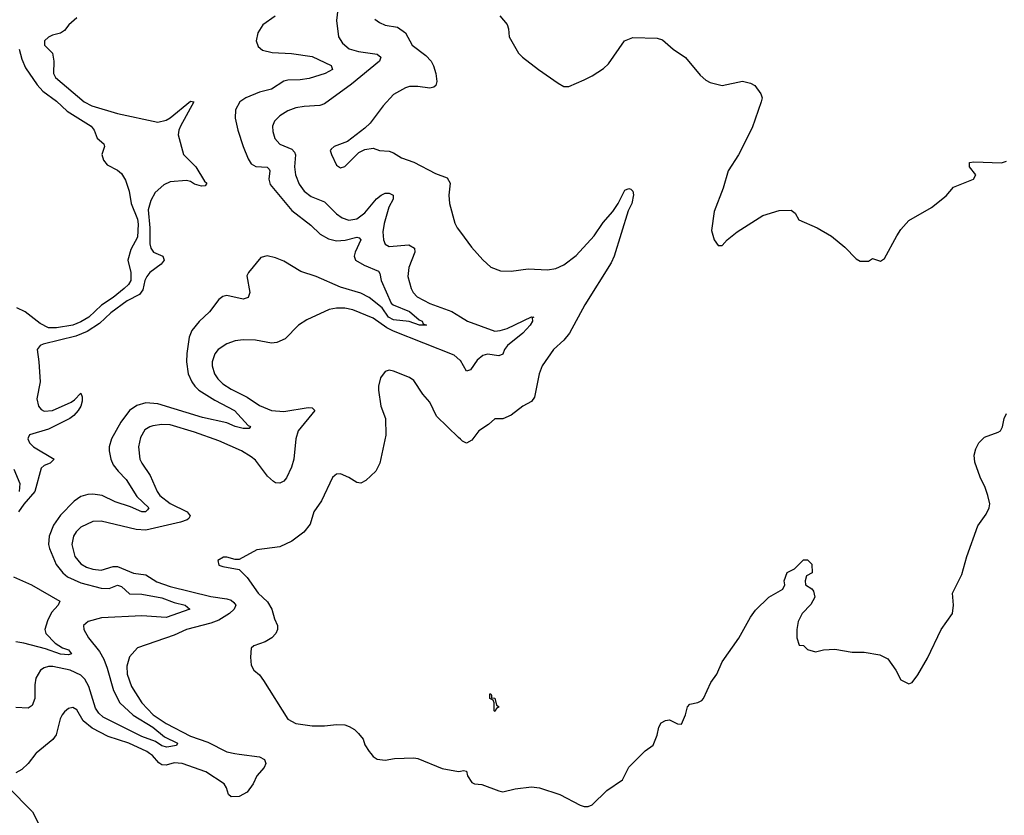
# Model space of a CAD drawing. Header units: inches. Extents: x 1934316 to 2140091, y 524953 to 667329.
# Tile 288 of 384: x 2057829 to 2062680, y 619695 to 623615. Entities that reach past the tile are written whole.
import ezdxf

# ---------------------------------------------------------------- set-up
doc = ezdxf.new("R2010")
doc.units = ezdxf.units.IN
doc.header["$MEASUREMENT"] = 0
for name, color, linetype in [('C0651', 7, 'Continuous'), ('C0652', 7, 'Continuous'), ('C0661', 7, 'Continuous'), ('C0662', 7, 'Continuous')]:
    doc.layers.add(name, color=color, linetype=linetype)

msp = doc.modelspace()

# ---------------------------------------------------------------- linework, layer by layer
at = {"layer": 'C0651', "color": 5}
for points, elevation in [([(2057908.5, 620000), (2057870, 619949.6), (2057839.7, 619920.3), (2057810, 619903.6)], 240), ([(2058888.9, 620000), (2058910, 619995.7), (2059010, 619983.6), (2059035.1, 619970), (2059041.2, 619950), (2059034.1, 619930), (2058997.6, 619890), (2058979.3, 619850), (2058950.1, 619809.9), (2058910, 619787.7), (2058870, 619785.4), (2058857, 619797), (2058848.6, 619830), (2058836.4, 619850), (2058745.7, 619910), (2058629, 619951), (2058590, 619953.1), (2058550, 619942.5), (2058530, 619944.1), (2058513.9, 619953.9), (2058482.9, 619990), (2058469.2, 620000)], 240), ([(2059558.7, 620000), (2059570, 619984.7), (2059590.9, 619970.9), (2059630, 619966), (2059675.3, 619975.3), (2059770, 619978.8), (2059790, 619974.8), (2059910, 619926), (2059990, 619910.8), (2060000, 619912.6)], 260), ([(2057770, 619834.9), (2057892.5, 619712.5), (2057985, 619530)], 240)]:
    msp.add_lwpolyline(points, dxfattribs=dict(at, elevation=elevation))
at = {"layer": 'C0652', "color": 5}
for points, elevation in [([(2059412.8, 623810), (2059390.2, 623610.2), (2059400.3, 623530), (2059419, 623499), (2059451.6, 623471.6), (2059498.9, 623458.9), (2059590, 623445.8), (2059608.9, 623430), (2059601.7, 623410), (2059463.5, 623296.5), (2059330, 623199.8), (2059307.2, 623192.8), (2059230, 623188), (2059190, 623180.7), (2059150, 623166.2), (2059110, 623142), (2059084.3, 623115.7), (2059074.2, 623090), (2059075.6, 623064.4), (2059086, 623030), (2059110, 623002), (2059170, 622976.6), (2059182.6, 622962.6), (2059188.3, 622948.3), (2059182.7, 622890), (2059187.7, 622850), (2059205.1, 622805.1), (2059229.7, 622769.7), (2059264.3, 622744.3), (2059330, 622717.4), (2059390, 622659.2), (2059418.1, 622638.1), (2059450, 622626.8), (2059490, 622633.4), (2059530, 622663.8), (2059587.2, 622732.8), (2059610, 622750.9), (2059630, 622759.4), (2059650, 622760.2), (2059668.8, 622750), (2059668.3, 622730), (2059648, 622692), (2059625.1, 622610), (2059618.8, 622570), (2059620.6, 622530), (2059628.8, 622508.8), (2059650, 622497.8), (2059746, 622506), (2059774, 622490), (2059775.6, 622470), (2059745.9, 622394.1), (2059741.6, 622350), (2059757.3, 622290), (2059768, 622270), (2059786.5, 622250), (2059850, 622215.9), (2059957.3, 622177.3), (2060000, 622151.3)], 240), ([(2059087.8, 623632.2), (2059027.4, 623590), (2059002.8, 623550), (2058994.6, 623510), (2059003, 623483), (2059025.5, 623465.5), (2059072.9, 623452.8), (2059168.4, 623448.5), (2059270, 623433.2), (2059363.2, 623390), (2059370.4, 623370), (2059334.6, 623350), (2059255.6, 623324.4), (2059210, 623317.8), (2059150, 623317.3), (2059130, 623311.9), (2059070, 623273.4), (2059010, 623258.5), (2058943.7, 623230), (2058912.8, 623210), (2058892.9, 623170), (2058891, 623130), (2058903.8, 623070), (2058930.1, 622990.1), (2058954, 622930), (2058970, 622905.5), (2058992.3, 622892.3), (2059048.8, 622888.8), (2059058.1, 622878.1), (2059061.1, 622870), (2059056.4, 622830), (2059063.5, 622803.5), (2059170, 622675.3), (2059263.2, 622603.2), (2059310, 622557.9), (2059350, 622534.7), (2059390, 622525.7), (2059431.7, 622528.3), (2059490, 622543.7), (2059500.9, 622540.9), (2059509.2, 622530), (2059481.9, 622470), (2059477.1, 622450), (2059483.9, 622430), (2059525.6, 622405.6), (2059596.3, 622376.3), (2059603.9, 622363.9), (2059610.6, 622330), (2059658.8, 622218.8), (2059669.6, 622209.6), (2059750, 622177), (2059796.8, 622136.8), (2059812.2, 622130), (2059816.3, 622116.3), (2059833.4, 622110), (2059799, 622110), (2059747.5, 622127.5), (2059670, 622135.4), (2059645.4, 622150), (2059615.1, 622195.1), (2059550, 622246.4), (2059510, 622267.2), (2059410, 622297), (2059290, 622348.9), (2059214.1, 622374.1), (2059130, 622425.7), (2059090, 622442), (2059048.1, 622451.9), (2059016.7, 622443.3), (2058956.3, 622370), (2058947.6, 622352.4), (2058962.7, 622270), (2058954.6, 622245.4), (2058930, 622238.4), (2058850, 622255.4), (2058830, 622251.6), (2058810, 622237), (2058764.8, 622175.2), (2058712.6, 622127.4), (2058676.8, 622083.2), (2058663.2, 622050), (2058651.8, 621970), (2058651, 621929), (2058658.6, 621870), (2058676.3, 621830), (2058691.7, 621810), (2058711.8, 621790), (2058790, 621740.5), (2058888, 621690), (2058955.1, 621615.1), (2058965.5, 621610), (2058959.5, 621600.5), (2058930, 621601), (2058890.1, 621609.9), (2058850, 621628.4), (2058730, 621654.5), (2058510, 621721.9), (2058450, 621726.5), (2058406.4, 621713.6), (2058370, 621689), (2058327.2, 621632.8), (2058281.4, 621550), (2058269.4, 621510), (2058269.4, 621490), (2058277.5, 621450), (2058290, 621421.3), (2058313.7, 621390), (2058353.4, 621350), (2058406.4, 621266.4), (2058465.2, 621210), (2058459.2, 621200.8), (2058449.3, 621190.7), (2058430, 621189.5), (2058374.2, 621214.2), (2058299.2, 621239.2), (2058235.1, 621270), (2058190, 621277.6), (2058163.8, 621276.2), (2058130, 621266), (2058096.5, 621243.5), (2058030, 621173.1), (2057995.5, 621124.5), (2057973.3, 621070), (2057971.3, 621030), (2057975.3, 621010), (2058008.3, 620930), (2058040.7, 620890), (2058063.7, 620870), (2058130, 620839.7), (2058230, 620813.7), (2058270, 620812.9), (2058310, 620829.6), (2058330, 620822.5), (2058370, 620786.1), (2058430, 620783.9), (2058530, 620766.3), (2058590, 620743.9), (2058643.6, 620730), (2058667.4, 620710), (2058550, 620669.9), (2058430, 620677.7), (2058231.6, 620668.4), (2058166, 620650), (2058143.9, 620630), (2058145.6, 620610), (2058167.1, 620570), (2058222.4, 620502.4), (2058243.7, 620463.7), (2058260.6, 620420.6), (2058290.4, 620310), (2058322.7, 620250), (2058388.6, 620188.6), (2058485.2, 620130), (2058542.1, 620082.1), (2058605.8, 620050), (2058601.1, 620038.9), (2058554, 620030), (2058530, 620037.4), (2058498, 620058), (2058430, 620084.1), (2058239.4, 620179.4), (2058218.6, 620198.6), (2058203, 620223), (2058168.8, 620330), (2058150, 620365.2), (2058130, 620386), (2058077.8, 620410), (2057991.8, 620428.2), (2057971.5, 620428.5), (2057950, 620421.9), (2057932.2, 620410), (2057909, 620371), (2057902.7, 620337.3), (2057903.4, 620270), (2057890, 620235.3), (2057870, 620222.3), (2057810, 620226.6)], 220), ([(2058110, 623624), (2058071.3, 623590), (2058050, 623562), (2058030, 623548.7), (2057990, 623539), (2057970, 623528.7), (2057951.3, 623510), (2057951.3, 623490), (2057991, 623450), (2057997.3, 623410), (2057995.8, 623350), (2058005.5, 623330), (2058147.1, 623210), (2058183.7, 623190), (2058310, 623153.1), (2058510, 623110.6), (2058550, 623119.4), (2058570, 623131.6), (2058670, 623214.2), (2058687.3, 623210), (2058621.6, 623090), (2058612.7, 623070), (2058610, 623047.7), (2058636.1, 622950), (2058696.3, 622890), (2058739.3, 622819.3), (2058750.3, 622809.7), (2058743.4, 622796.6), (2058724.5, 622795.5), (2058690, 622804.3), (2058670, 622817.2), (2058650, 622823.2), (2058570, 622816.7), (2058538.5, 622801.5), (2058496.6, 622763.4), (2058475.3, 622724.7), (2058462.5, 622677.5), (2058469.3, 622590), (2058469.8, 622509.8), (2058474.4, 622490), (2058488.3, 622470), (2058534.4, 622450), (2058540.2, 622430), (2058525.2, 622410), (2058470, 622369.9), (2058455.4, 622350), (2058445.9, 622330), (2058435.5, 622284.5), (2058419.8, 622260.2), (2058357.9, 622230), (2058277.2, 622170), (2058222.4, 622117.6), (2058162.1, 622077.9), (2058105.1, 622054.9), (2057943.9, 622016.1), (2057930.4, 622009.6), (2057914.8, 621990), (2057923.8, 621930), (2057930.5, 621830), (2057913.4, 621746.6), (2057921.6, 621710), (2057934, 621694), (2057950, 621686.2), (2057991.1, 621690), (2058081.8, 621730), (2058098.8, 621741.2), (2058130, 621774.6), (2058137.2, 621757.2), (2058135.9, 621735.9), (2058130.1, 621710), (2058116.8, 621690), (2058095.5, 621664.5), (2058076.1, 621650), (2057970, 621597.2), (2057878, 621570), (2057870, 621555.6), (2057868.4, 621550), (2057877.4, 621530), (2057896.8, 621510), (2057998.5, 621450), (2057979, 621430), (2057950, 621418.3), (2057935.4, 621404.6), (2057902.7, 621290), (2057850, 621228.8), (2057823.4, 621190)], 180), ([(2059577.8, 623617.8), (2059601.2, 623601.2), (2059630, 623588.2), (2059690, 623578.5), (2059730.4, 623550), (2059762.3, 623490), (2059830, 623438.9), (2059856.3, 623410), (2059868.3, 623388.3), (2059879.4, 623350), (2059883.9, 623310), (2059879.5, 623290), (2059870, 623282), (2059850, 623277.3), (2059790, 623285.7), (2059750, 623285.1), (2059730, 623278.9), (2059670, 623246), (2059620.3, 623190), (2059554.9, 623105.1), (2059530, 623081.2), (2059444.5, 623015.5), (2059378, 622990), (2059362.8, 622977.2), (2059359.1, 622970), (2059364.4, 622950), (2059390, 622898.8), (2059410, 622884.9), (2059430, 622890.8), (2059500.2, 622959.8), (2059530, 622976), (2059570, 622982), (2059602, 622970), (2059650, 622966.4), (2059670, 622959.3), (2059710, 622934), (2059770, 622912.2), (2059877.7, 622857.7), (2059935.3, 622835.3), (2059950.3, 622810), (2059942.4, 622750), (2059946, 622710), (2059972.8, 622612.8), (2059984, 622590), (2060000, 622568.4)], 260), ([(2057826.8, 623470), (2057840.2, 623420.2), (2057857.9, 623377.9), (2057914.3, 623294.3), (2057942.5, 623262.5), (2058010, 623212.8), (2058063.6, 623163.6), (2058180.4, 623090), (2058195.5, 623070), (2058210.5, 623030.5), (2058242.8, 623002.8), (2058246.8, 622990), (2058234.4, 622950), (2058242.3, 622922.3), (2058259.2, 622899.2), (2058310, 622874.2), (2058330, 622857.2), (2058350, 622824.9), (2058368.5, 622770), (2058377.3, 622710), (2058410, 622631.8), (2058413.2, 622606.8), (2058410, 622544.2), (2058376.7, 622483.3), (2058361.3, 622430), (2058375.7, 622370), (2058376.6, 622330), (2058365.1, 622310), (2058343.9, 622290), (2058290, 622246.4), (2058231.5, 622208.5), (2058170.1, 622150), (2058130, 622125.9), (2058090, 622109.2), (2058010, 622096.1), (2057970, 622097.5), (2057930, 622117.4), (2057855.6, 622175.6), (2057814.9, 622194.9)], 160), ([(2060000, 621935.1), (2059998.2, 621938.2), (2059970, 621962), (2059670, 622079.8), (2059637.2, 622097.2), (2059570, 622143.8), (2059470, 622185.2), (2059430, 622193.6), (2059390, 622194), (2059352.9, 622187.1), (2059244, 622136), (2059203.1, 622110), (2059137.2, 622042.8), (2059095.1, 622024.9), (2059070, 622020.4), (2058990, 622035.7), (2058930, 622038.2), (2058890, 622032.5), (2058850, 622018), (2058806.5, 621990), (2058790, 621968.3), (2058777.2, 621930), (2058776.8, 621910), (2058787.9, 621870), (2058805.1, 621845.1), (2058830, 621820.7), (2058870, 621795.1), (2058950, 621755.6), (2059010, 621713.4), (2059070, 621689.6), (2059130, 621684.4), (2059250, 621705), (2059270, 621703.1), (2059282.3, 621690), (2059200.6, 621590), (2059189.1, 621550), (2059179.1, 621450), (2059168.6, 621410), (2059143, 621357), (2059130, 621341.7), (2059110, 621331), (2059090, 621333.1), (2059079.1, 621339.1), (2059050, 621366.2), (2058990, 621445.5), (2058970, 621462), (2058922, 621490), (2058810, 621539.3), (2058690, 621583.4), (2058570, 621618.3), (2058530, 621621), (2058485.5, 621614.5), (2058470, 621609.8), (2058446.2, 621593.8), (2058423.6, 621556.4), (2058414.8, 621510), (2058421.4, 621450), (2058430.2, 621430), (2058472.2, 621370), (2058506.5, 621290), (2058519.5, 621270), (2058570, 621231.1), (2058653.7, 621190), (2058669.2, 621170), (2058662.2, 621157.8), (2058653.7, 621150), (2058621, 621139), (2058450, 621100.2), (2058403.4, 621103.4), (2058230, 621145), (2058190, 621142.4), (2058130, 621114.2), (2058107.7, 621092.3), (2058093.2, 621070), (2058085.8, 621030), (2058100.7, 620970), (2058130, 620934.5), (2058158.4, 620918.4), (2058190, 620907.6), (2058230, 620902.7), (2058290, 620920.5), (2058310, 620921.1), (2058390, 620888.4), (2058450, 620879.8), (2058505.3, 620845.3), (2058570, 620822.9), (2058770, 620773.7), (2058850, 620760.9), (2058870, 620754.3), (2058883.7, 620743.7), (2058893.1, 620730), (2058885.6, 620710), (2058862.3, 620690), (2058810, 620657.1), (2058770, 620642), (2058650, 620610.5), (2058590, 620581.8), (2058410, 620519.5), (2058370, 620476), (2058356.5, 620430), (2058359, 620390), (2058379.7, 620330), (2058430.2, 620250), (2058486, 620190), (2058550, 620146.9), (2058670, 620084.8), (2058755.7, 620055.7), (2058850, 620008), (2058888.9, 620000)], 240), ([(2060000, 621547.5), (2059990, 621556), (2059881.7, 621661.7), (2059849.4, 621730), (2059815.1, 621770), (2059770, 621837.2), (2059750, 621852.3), (2059670, 621884), (2059650, 621888.7), (2059630, 621882), (2059606, 621850), (2059596, 621810), (2059596, 621790), (2059607.7, 621710), (2059630.4, 621650.4), (2059632.1, 621567.9), (2059603, 621430), (2059584, 621390), (2059534.7, 621345.3), (2059510, 621332), (2059490, 621334), (2059450, 621359.5), (2059410, 621378), (2059390, 621376), (2059381, 621370), (2059370, 621359), (2059315.4, 621244.6), (2059278.4, 621190), (2059259.3, 621130), (2059228, 621090), (2059170, 621045.1), (2059110, 621017.6), (2058997.5, 621002.5), (2058910, 620956), (2058890, 620955.1), (2058850, 620966.6), (2058833.7, 620966.3), (2058805.5, 620950), (2058810, 620928), (2058830, 620920.5), (2058910, 620906), (2058950, 620866.8), (2059003.7, 620790), (2059050, 620747), (2059071.4, 620710), (2059083.8, 620663.8), (2059098.8, 620630), (2059098.8, 620610), (2059090.7, 620590), (2059070.8, 620570), (2059038, 620550), (2058982, 620530), (2058970, 620518), (2058965.5, 620474.5), (2058970, 620434), (2058982.8, 620410), (2059010, 620386.8), (2059030, 620358.8), (2059150, 620168), (2059190, 620147), (2059270, 620135.5), (2059330, 620135.5), (2059390, 620143.1), (2059430, 620140.3), (2059452.8, 620132.7), (2059478.4, 620118.4), (2059498.7, 620098.7), (2059520.7, 620070), (2059530, 620042), (2059551.3, 620010), (2059558.7, 620000)], 260), ([(2057800.4, 621400.4), (2057829.3, 621329.3), (2057825.8, 621290)], 160), ([(2057798.4, 620870), (2057887, 620830), (2058026.2, 620750), (2058018.7, 620730), (2057985.5, 620694.5), (2057966, 620654), (2057953.4, 620610), (2057957.2, 620590), (2058003.7, 620543.7), (2058040.5, 620520.5), (2058070.1, 620510), (2058084.1, 620490), (2058070, 620485.6), (2058030.3, 620489.7), (2057955.9, 620515.9), (2057850, 620542.8), (2057810.6, 620549.4)], 180), ([(2058469.2, 620000), (2058455.5, 620010), (2058367.1, 620050), (2058264, 620084), (2058185.2, 620125.2), (2058140.8, 620160.8), (2058110, 620215.1), (2058090, 620226), (2058070, 620221.3), (2058050, 620205.6), (2058038.9, 620190), (2058028.2, 620170), (2058008.6, 620091.4), (2057991.7, 620068.3), (2057910, 620002), (2057908.5, 620000)], 240)]:
    msp.add_lwpolyline(points, dxfattribs=dict(at, elevation=elevation))
at = {"layer": 'C0661', "color": 5, "elevation": 260}
msp.add_lwpolyline([(2060000, 619912.6), (2060015.3, 619915.3), (2060030, 619912), (2060034.8, 619890), (2060057.3, 619857.3), (2060070, 619850.8), (2060106.4, 619846.4), (2060190, 619816), (2060210, 619811.3), (2060270, 619826), (2060350, 619834.8), (2060390.7, 619830.7), (2060490, 619797.3), (2060590, 619744.7), (2060610, 619738), (2060630, 619738), (2060650, 619746), (2060722, 619818), (2060798, 619870), (2060830, 619932), (2060898, 620000)], dxfattribs=at)
at = {"layer": 'C0662', "color": 5}
for points, elevation in [([(2060194.6, 623634.6), (2060230, 623591.3), (2060237.3, 623570), (2060240.7, 623530), (2060286.8, 623450), (2060306, 623430), (2060384.7, 623370), (2060481.4, 623301.4), (2060510, 623286), (2060534.6, 623285.4), (2060610, 623318), (2060650, 623338), (2060705.6, 623374.4), (2060730, 623398), (2060809.2, 623510), (2060850, 623527.3), (2060970, 623524.4), (2060995.8, 623515.8), (2061047.7, 623470), (2061108.9, 623428.9), (2061181.4, 623341.4), (2061210, 623316.3), (2061230, 623305.5), (2061290, 623290.5), (2061390, 623312.7), (2061430, 623302.4), (2061450.3, 623290.3), (2061480.5, 623250), (2061487.3, 623230), (2061482.8, 623210), (2061437.3, 623082.7), (2061370.3, 622949.7), (2061319.1, 622870), (2061294.9, 622785.1), (2061250.8, 622670), (2061236.9, 622576.9), (2061251.1, 622531.1), (2061270, 622502), (2061290, 622502), (2061315.3, 622530), (2061364, 622570), (2061489.5, 622650.5), (2061570, 622674.8), (2061630, 622676), (2061650, 622662), (2061668.3, 622628.3), (2061758, 622590), (2061828.3, 622548.3), (2061893.8, 622493.8), (2061950, 622436), (2061970, 622426), (2062010, 622424.7), (2062030, 622438), (2062070, 622424.7), (2062090, 622438), (2062150, 622550.8), (2062170, 622581), (2062210, 622626), (2062322, 622690), (2062392.9, 622747.1), (2062429.5, 622790.5), (2062528.7, 622830), (2062539, 622850), (2062509, 622890), (2062509, 622911), (2062530, 622914), (2062666, 622910), (2062690, 622917.3)], 280), ([(2060000, 622568.4), (2060054.6, 622494.6), (2060110, 622431), (2060150, 622396), (2060198, 622378), (2060250, 622376.3), (2060333.4, 622386.6), (2060430, 622382.6), (2060470, 622388.9), (2060510, 622407.9), (2060570, 622453.4), (2060658.7, 622550), (2060704.2, 622615.8), (2060751.2, 622670), (2060777.4, 622710), (2060810, 622774.9), (2060830, 622784), (2060839.9, 622779.9), (2060850.5, 622770.5), (2060852.7, 622752.7), (2060844.2, 622710), (2060827.1, 622672.9), (2060757.7, 622450), (2060742.9, 622417.1), (2060613.8, 622210), (2060538.5, 622070), (2060510, 622035.8), (2060459.6, 621990), (2060403.1, 621910), (2060387.6, 621870), (2060365.1, 621754.9), (2060350, 621733.7), (2060307.7, 621710), (2060250, 621666), (2060208.7, 621648.7), (2060170, 621648), (2060138.8, 621621.2), (2060090.8, 621590), (2060056.7, 621543.3), (2060030, 621529.3), (2060010, 621539), (2060000, 621547.5)], 260), ([(2060000, 622151.3), (2060034.9, 622130), (2060170, 622080.7), (2060196.9, 622083.1), (2060230, 622093.6), (2060350, 622151), (2060362, 622150), (2060354, 622146), (2060356.2, 622130), (2060344, 622110), (2060307.9, 622070), (2060232.4, 622010), (2060218.2, 621990), (2060210, 621967.6), (2060190, 621958.8), (2060133.2, 621966.8), (2060110, 621959.8), (2060082.8, 621937.2), (2060050, 621889.6), (2060030, 621883.5), (2060000, 621935.1)], 240), ([(2060898, 620000), (2060910, 620012), (2060950, 620041), (2060969, 620090), (2060977.2, 620130), (2060990, 620151.3), (2061010, 620162.8), (2061030, 620166), (2061070, 620146), (2061090, 620144.7), (2061109.3, 620190), (2061119.3, 620230), (2061130, 620242.8), (2061170, 620250.8), (2061190, 620261), (2061197.2, 620270), (2061234, 620350), (2061264, 620390), (2061289.5, 620450.5), (2061372.1, 620567.9), (2061430, 620671.3), (2061454.8, 620705.2), (2061519, 620770), (2061588.7, 620810), (2061599, 620830), (2061595.3, 620850), (2061610, 620892), (2061646, 620910), (2061690, 620954), (2061710, 620954), (2061731.6, 620931.6), (2061734, 620890), (2061705.4, 620874.6), (2061698, 620850), (2061701, 620830), (2061731, 620811), (2061739.8, 620799.8), (2061746, 620770), (2061727.1, 620732.9), (2061684.7, 620690), (2061664.7, 620650), (2061658, 620610), (2061658, 620570), (2061670, 620534), (2061690, 620532), (2061710, 620512), (2061750, 620501), (2061789.1, 620510.9), (2061845.6, 620514.4), (2061930, 620498.8), (2061990, 620498.8), (2062066.4, 620486.4), (2062106.4, 620466.4), (2062144.7, 620410), (2062170, 620362), (2062210, 620342), (2062226, 620350), (2062253.6, 620386.4), (2062302, 620470), (2062368.7, 620610), (2062424, 620690), (2062429.2, 620730), (2062424, 620790), (2062470, 620882), (2062496, 620970), (2062550, 621122), (2062590, 621178), (2062605.2, 621210), (2062609, 621230), (2062599.3, 621270), (2062586, 621310), (2062560.5, 621360.5), (2062534.9, 621434.9), (2062531.6, 621470), (2062539.7, 621500.3), (2062554, 621530), (2062582, 621558), (2062650, 621582), (2062661.2, 621590), (2062671.5, 621608.5), (2062678.4, 621650), (2062690, 621674)], 260)]:
    msp.add_lwpolyline(points, dxfattribs=dict(at, elevation=elevation))
at = {"layer": 'C0662', "color": 5, "elevation": 260}
msp.add_lwpolyline([(2060170, 620206), (2060166, 620210), (2060166, 620250), (2060162, 620262), (2060146, 620270), (2060146, 620294), (2060150, 620294), (2060154, 620286), (2060154, 620274), (2060170, 620272), (2060178, 620238), (2060191.3, 620230), (2060178, 620222)], close=True, dxfattribs=at)

doc.saveas('drawing.dxf')
